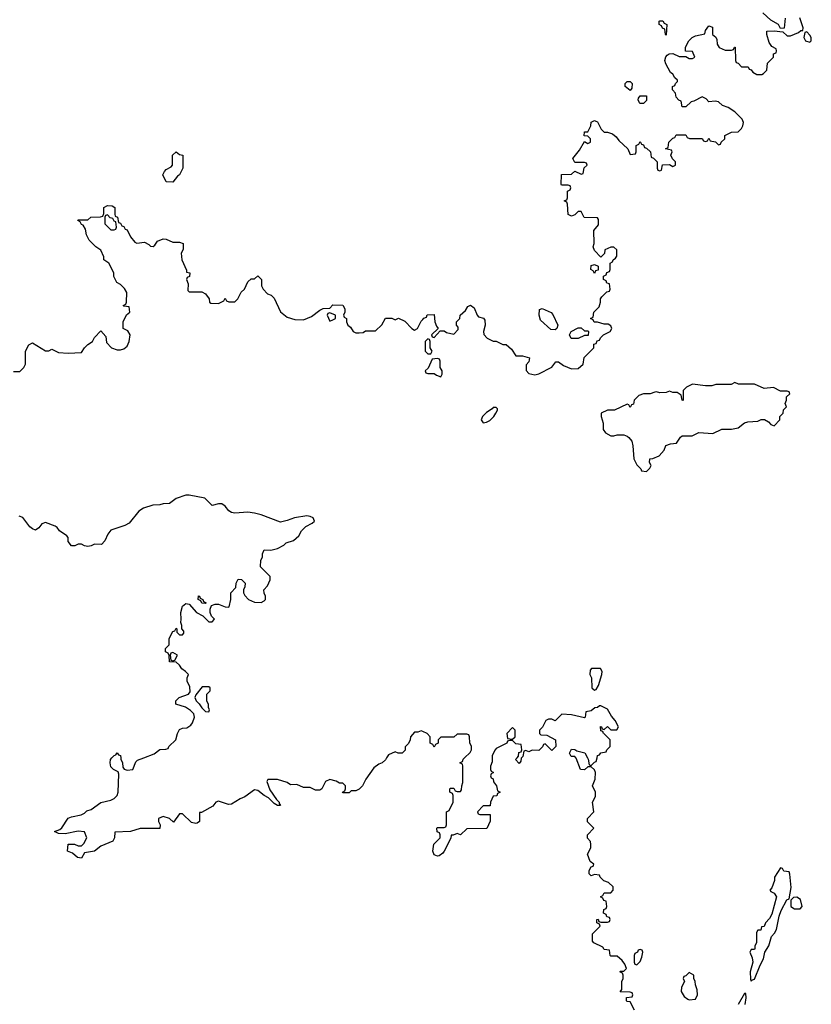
# Model space of a CAD drawing. Header units: inches. Extents: x 2293880 to 2522759, y 823965 to 1006879.
# Tile 306 of 325: x 2467533 to 2472378, y 888491 to 894520. Entities that reach past the tile are written whole.
import ezdxf

# ---------------------------------------------------------------- set-up
doc = ezdxf.new("R2010")
doc.units = ezdxf.units.IN
doc.header["$MEASUREMENT"] = 0
for name, color, linetype in [('C4868', 7, 'Continuous'), ('C4869', 7, 'Continuous'), ('C4878', 7, 'Continuous'), ('C4879', 7, 'Continuous')]:
    doc.layers.add(name, color=color, linetype=linetype)

msp = doc.modelspace()

# ---------------------------------------------------------------- linework, layer by layer
at = {"layer": 'C4868', "color": 5, "elevation": 60}
for points in [[(2469778.4, 890000), (2469771.2, 889988.9), (2469751, 889969), (2469730, 889962), (2469699.8, 889940.2), (2469651.3, 889870), (2469631.3, 889830), (2469610.7, 889809.3), (2469590, 889798), (2469562, 889798), (2469550, 889786), (2469510, 889786), (2469508, 889790), (2469522, 889798), (2469526, 889810), (2469526, 889830), (2469510, 889846), (2469490, 889846), (2469470, 889858), (2469430, 889868), (2469405.4, 889854.6), (2469382, 889810), (2469370, 889802), (2469343.1, 889803.1), (2469310, 889818), (2469270, 889818), (2469230, 889838), (2469190, 889835.3), (2469169.1, 889849.1), (2469110, 889868.7), (2469052, 889868), (2469044.7, 889855.3), (2469064.1, 889804.1), (2469104.5, 889744.5), (2469121, 889730), (2469121, 889721), (2469130, 889708), (2469110.8, 889709.2), (2469090, 889721.2), (2469055.5, 889755.5), (2469028.7, 889770), (2468990, 889801.2), (2468970, 889804), (2468910, 889762), (2468882, 889750), (2468830, 889717.2), (2468810, 889714), (2468750, 889735.3), (2468734, 889730), (2468715.3, 889704.7), (2468646, 889666), (2468634, 889666), (2468634, 889610), (2468619.6, 889600.4), (2468610, 889598), (2468584.7, 889604.7), (2468530, 889658), (2468510, 889658), (2468474, 889606), (2468450, 889628), (2468410, 889642), (2468382, 889630), (2468382, 889610), (2468392, 889590), (2468390, 889568), (2468270, 889568.7), (2468210, 889548.7), (2468114, 889546), (2468112, 889510), (2468102, 889490), (2468030, 889459), (2467990, 889428.7), (2467930, 889418), (2467910, 889386), (2467886, 889390), (2467856.4, 889416.4), (2467826, 889430), (2467830, 889472), (2467868.4, 889471.6), (2467890, 889462), (2467910, 889462), (2467924.7, 889475.3), (2467944, 889510), (2467930, 889548), (2467890, 889552.3), (2467810, 889535.3), (2467770, 889538), (2467746, 889550), (2467779, 889561), (2467790, 889571.3), (2467829.4, 889630.6), (2467850, 889639.1), (2467908.8, 889651.1), (2467930, 889662), (2467944, 889676), (2467970, 889684.7), (2468030, 889726), (2468090, 889741), (2468110, 889751.3), (2468128.7, 889770), (2468135.3, 889790), (2468140.4, 889900.4), (2468135.3, 889915.3), (2468106, 889930), (2468090, 889946), (2468086, 889970), (2468088, 889990), (2468097.2, 890000)], [(2468151.8, 890000), (2468152.7, 889992.7), (2468162, 889970), (2468163.6, 889943.6), (2468171.6, 889931.6), (2468190, 889924.7), (2468226, 889930), (2468244, 889976), (2468254.6, 889985.4), (2468292.9, 890000)]]:
    msp.add_lwpolyline(points, dxfattribs=at)
at = {"layer": 'C4869', "color": 5, "elevation": 60}
for points in [[(2468470, 893526), (2468430, 893528), (2468408, 893570), (2468418, 893590), (2468430, 893602), (2468460.4, 893619.6), (2468468, 893630), (2468468, 893690), (2468491.3, 893711.3), (2468510, 893694), (2468532, 893690), (2468532, 893610), (2468511.3, 893570), (2468498, 893562)], [(2468070, 893326), (2468058, 893322), (2468054, 893310), (2468054, 893270), (2468090, 893234), (2468110, 893234), (2468122, 893238), (2468126, 893250), (2468122, 893282), (2468110, 893286), (2468102, 893302), (2468087.3, 893307.3)], [(2469430, 892726), (2469418, 892722), (2469414, 892710), (2469430, 892674), (2469450, 892682), (2469466, 892690), (2469466, 892710)], [(2468670, 890946), (2468648.4, 890948.4), (2468642, 890962), (2468626, 890970), (2468627.3, 890992.7), (2468634, 890990), (2468638, 890978), (2468654, 890970), (2468658, 890958), (2468674, 890950)], [(2468470, 890646), (2468458, 890642), (2468454, 890630), (2468458, 890598), (2468470, 890594), (2468482, 890598), (2468498, 890630)], [(2468690, 890435.3), (2468650, 890435.3), (2468610, 890386), (2468604.7, 890370), (2468612, 890350), (2468631.3, 890331.3), (2468647.1, 890307.1), (2468670, 890284.7), (2468690, 890282), (2468695.3, 890295.3), (2468688, 890308), (2468687.3, 890327.3), (2468678, 890350), (2468678, 890390), (2468698, 890410), (2468698, 890430)]]:
    msp.add_lwpolyline(points, close=True, dxfattribs=at)
for points in [[(2467494.6, 892365.4), (2467533.6, 892366.4), (2467558, 892390), (2467568, 892410), (2467568, 892490), (2467588, 892530), (2467610, 892542), (2467690, 892492), (2467710, 892492), (2467730, 892502), (2467770, 892482), (2467830, 892478), (2467910, 892482), (2467928.8, 892511.1), (2467948.8, 892531.1), (2467978, 892550), (2467990, 892574), (2468030, 892614), (2468059.6, 892579.6), (2468063.6, 892543.6), (2468094, 892510), (2468130, 892498), (2468150, 892498), (2468170, 892504.7), (2468190, 892522), (2468202, 892550), (2468208.7, 892590), (2468194.6, 892614.6), (2468166, 892630), (2468166, 892670), (2468187.3, 892712.7), (2468206, 892730), (2468202, 892762), (2468170, 892766), (2468166, 892770), (2468182, 892778), (2468186, 892790), (2468188, 892850), (2468174, 892874), (2468150, 892898), (2468128, 892910), (2468108.4, 892948.4), (2468108, 892970), (2468078, 893030), (2468048, 893050), (2468047.3, 893067.3), (2468028.8, 893108.9), (2467998, 893130), (2467958, 893170), (2467942, 893202), (2467936.4, 893236.4), (2467922, 893262), (2467910, 893266), (2467902, 893282), (2467888.7, 893290), (2467890, 893294), (2467950, 893294), (2467968.4, 893311.6), (2468027.3, 893312.7), (2468042, 893318), (2468047.3, 893332.7), (2468048, 893370), (2468070, 893382), (2468099.6, 893379.6), (2468114, 893370), (2468114, 893330), (2468118, 893318), (2468132, 893310), (2468138, 893278), (2468150, 893274), (2468158, 893258), (2468170, 893254), (2468178, 893238), (2468190, 893234), (2468211.3, 893190), (2468236.9, 893156.9), (2468250, 893151.3), (2468296.9, 893156.9), (2468323.6, 893143.6), (2468332.7, 893132.7), (2468350, 893132), (2468360.4, 893139.6), (2468376.4, 893163.6), (2468410, 893178), (2468430, 893176), (2468470, 893158), (2468510, 893158), (2468534, 893150), (2468532.7, 893112.7), (2468522, 893090), (2468524.7, 893050), (2468554, 892986), (2468554, 892974), (2468574, 892970), (2468572.7, 892947.3), (2468558, 892942), (2468554, 892930), (2468563.6, 892903.6), (2468562, 892862), (2468570, 892854), (2468647.3, 892852.7), (2468670, 892842), (2468691.6, 892811.6), (2468694, 892790), (2468703.6, 892783.6), (2468750, 892782), (2468782, 892798), (2468790, 892814), (2468798, 892798), (2468812.7, 892792.7), (2468850, 892792), (2468868, 892810), (2468888.8, 892851.1), (2468908, 892870), (2468930, 892914), (2468950, 892934), (2468970, 892934), (2468990, 892952), (2469012, 892930), (2469012, 892890), (2469022, 892870), (2469050, 892842), (2469072.7, 892832.7), (2469090, 892814), (2469130, 892732), (2469170, 892698), (2469216.4, 892683.6), (2469270, 892682), (2469318, 892702), (2469370, 892742), (2469390, 892752), (2469430, 892754), (2469450, 892774), (2469510, 892772), (2469522, 892750), (2469522, 892730), (2469514, 892710), (2469518, 892698), (2469534, 892690), (2469534, 892670), (2469542, 892650), (2469556.9, 892636.9), (2469574, 892610), (2469590, 892602), (2469610, 892602), (2469634.6, 892605.4), (2469650, 892614), (2469710, 892614), (2469748.4, 892651.6), (2469771.6, 892691.6), (2469810, 892692), (2469830, 892682), (2469851.6, 892691.6), (2469890, 892674), (2469932, 892630), (2469950, 892618), (2469968, 892630), (2469990, 892674), (2470000, 892684.8)], [(2468292.9, 890000), (2468356, 890024), (2468390, 890051), (2468427.3, 890052.7), (2468442, 890058), (2468446, 890070), (2468488, 890110), (2468498, 890150), (2468510, 890174), (2468530, 890182), (2468556.4, 890183.6), (2468580.4, 890199.6), (2468590, 890214), (2468602, 890250), (2468598, 890270), (2468578, 890290), (2468548, 890310), (2468488.7, 890330), (2468488.7, 890350), (2468508, 890370), (2468566, 890390), (2468576.4, 890403.6), (2468574.6, 890434.6), (2468558, 890470), (2468558, 890490), (2468566, 890510), (2468548, 890530), (2468525.6, 890545.6), (2468510, 890568), (2468490, 890586), (2468450, 890588), (2468447.3, 890627.3), (2468442, 890642), (2468426, 890650), (2468426, 890670), (2468447.3, 890692.7), (2468448.4, 890731.6), (2468470, 890774), (2468482, 890778), (2468490, 890794), (2468494, 890790), (2468494, 890770), (2468510, 890754), (2468530, 890754), (2468536.4, 890763.6), (2468536.4, 890776.4), (2468526, 890790), (2468526, 890810), (2468518, 890830), (2468522, 890850), (2468519, 890890), (2468528.7, 890930), (2468550, 890944.7), (2468570, 890942), (2468614, 890890), (2468654, 890870), (2468690, 890834), (2468710, 890834), (2468726, 890850), (2468707.3, 890867.3), (2468698, 890890), (2468698, 890910), (2468707.3, 890932.7), (2468730, 890942), (2468750, 890942), (2468790, 890924.7), (2468810, 890922), (2468814.6, 890925.4), (2468826, 890970), (2468826, 891010), (2468856.4, 891043.6), (2468858, 891070), (2468870, 891094), (2468890, 891092), (2468912, 891070), (2468911.6, 891048.4), (2468902, 891030), (2468902, 891010), (2468910, 890994), (2468934, 890970), (2468970, 890954), (2469010, 890952), (2469030, 890962), (2469038, 890970), (2469038, 890990), (2469028.4, 891008.4), (2469026, 891030), (2469050, 891054), (2469066, 891090), (2469066, 891110), (2469006, 891170), (2469008.8, 891211.1), (2469018, 891230), (2469018, 891250), (2469030, 891274), (2469070, 891272), (2469110, 891282), (2469150, 891302), (2469164, 891316), (2469208.8, 891331.1), (2469240.4, 891359.6), (2469258, 891390), (2469284, 891416), (2469323.1, 891436.9), (2469338, 891450), (2469328, 891470), (2469310, 891479), (2469290, 891481.2), (2469214, 891470), (2469170, 891453.2), (2469130, 891444), (2469010, 891489), (2468970, 891499), (2468930, 891504), (2468850, 891499), (2468830, 891502), (2468813.6, 891513.6), (2468790, 891542), (2468770, 891555.3), (2468750, 891555.3), (2468710, 891546), (2468666, 891590), (2468570, 891608), (2468550, 891608), (2468490, 891588), (2468450, 891558), (2468410, 891555.3), (2468390, 891548.7), (2468348.4, 891548.4), (2468290, 891529), (2468262.8, 891510), (2468203.5, 891436.5), (2468176.8, 891423.2), (2468090, 891395.3), (2468072, 891370), (2468054, 891330), (2468032.7, 891307.3), (2467990, 891308), (2467970, 891298), (2467950, 891295.3), (2467930, 891298), (2467910, 891308), (2467890, 891308), (2467870, 891298), (2467850, 891298), (2467830, 891326), (2467828.7, 891348.7), (2467820.4, 891360.4), (2467775.3, 891390), (2467762, 891410), (2467750, 891419), (2467690, 891440.7), (2467667.5, 891432.5), (2467650.7, 891409.3), (2467630, 891394), (2467610, 891402), (2467595.5, 891415.5), (2467552.1, 891472.1), (2467530, 891479.3)], [(2470000, 890161.6), (2469990, 890166), (2469970, 890158), (2469950, 890158), (2469924.7, 890130), (2469922, 890110), (2469911.6, 890088.4), (2469892.7, 890067.3), (2469891.6, 890048.4), (2469874, 890030), (2469848.8, 890028.9), (2469830, 890038), (2469790, 890018), (2469778.4, 890000)], [(2468097.2, 890000), (2468110, 890014), (2468122, 890018), (2468130, 890032), (2468138, 890018), (2468150, 890014), (2468151.8, 890000)]]:
    msp.add_lwpolyline(points, dxfattribs=at)
at = {"layer": 'C4878', "color": 5, "elevation": 60}
for points in [[(2470424.7, 890000), (2470423.6, 889976.4), (2470414, 889950), (2470414, 889930), (2470418, 889918), (2470432, 889910), (2470418, 889902), (2470414, 889890), (2470418, 889878), (2470431.6, 889871.6), (2470432.7, 889852.7), (2470452, 889830), (2470458, 889798), (2470474, 889790), (2470458, 889782), (2470452.7, 889767.3), (2470430, 889766), (2470414, 889730), (2470412.7, 889707.3), (2470370, 889706), (2470334, 889670), (2470338, 889658), (2470350, 889654), (2470412.7, 889652.7), (2470412.7, 889612.7), (2470391.6, 889568.4), (2470270, 889566), (2470231.6, 889528.4), (2470210, 889538), (2470186, 889526), (2470174, 889526), (2470171.6, 889508.4), (2470131.6, 889428.4), (2470123.6, 889416.4), (2470099.6, 889400.4), (2470090, 889398), (2470070, 889406), (2470062, 889430), (2470068.4, 889471.6), (2470106, 889510), (2470106, 889530), (2470102, 889542), (2470087.3, 889547.3), (2470086, 889570), (2470090, 889574), (2470130, 889574), (2470142, 889578), (2470146, 889590), (2470146, 889670), (2470162, 889678), (2470186, 889730), (2470186, 889770), (2470182, 889782), (2470166, 889790), (2470166, 889810), (2470170, 889814), (2470190, 889814), (2470198, 889798), (2470210, 889794), (2470230, 889794), (2470236.4, 889803.6), (2470238, 889830), (2470246, 889850), (2470246, 889950), (2470242, 889962), (2470226, 889970), (2470242, 889978), (2470247.3, 889992.7), (2470254.9, 890000)], [(2470603.8, 890000), (2470602, 889998), (2470599.6, 889980.4), (2470590, 889966), (2470568, 889990), (2470577, 890000)], [(2471296.4, 888456.4), (2471270, 888506), (2471250, 888508), (2471247.3, 888512.7), (2471247.3, 888532.7), (2471282, 888538), (2471286, 888550), (2471282, 888562), (2471270, 888566), (2471208, 888568), (2471218, 888582), (2471218, 888630), (2471226, 888650), (2471226, 888670), (2471222, 888682), (2471206, 888690), (2471210, 888694), (2471230, 888694), (2471246, 888710), (2471236.4, 888736.4), (2471220.4, 888760.4), (2471190, 888786), (2471150, 888786), (2471146, 888790), (2471142, 888822), (2471110, 888826), (2471102, 888842), (2471047.3, 888867.3), (2471038, 888878), (2471038, 888922), (2471086, 888970), (2471082, 888982), (2471066, 888990), (2471066, 889010), (2471072.7, 889012.7), (2471078, 888998), (2471090, 888994), (2471130, 888994), (2471142, 888998), (2471146, 889010), (2471142, 889022), (2471127.3, 889027.3), (2471122, 889042), (2471106, 889050), (2471107.3, 889072.7), (2471122, 889078), (2471126, 889090), (2471122, 889122), (2471107.3, 889127.3), (2471102, 889142), (2471088, 889150), (2471102, 889158), (2471110, 889174), (2471150, 889174), (2471166, 889190), (2471166, 889210), (2471136.4, 889236.4), (2471107.3, 889247.3), (2471086, 889270), (2471082, 889282), (2471050, 889286), (2471030, 889278), (2471018, 889290), (2471018, 889310), (2471030, 889334), (2471042, 889338), (2471046, 889350), (2471025.2, 889365.2), (2471008.7, 889410), (2471028, 889450), (2471028, 889470), (2471027.3, 889487.3), (2471008.8, 889508.9), (2471008, 889530), (2471046, 889570), (2471008.7, 889608.7), (2471008, 889630), (2471046, 889670), (2471038, 889730), (2471056.4, 889763.6), (2471058, 889790), (2471038, 889830), (2471055.3, 889870), (2471058, 889910), (2471050, 889926), (2471030, 889946), (2471010, 889946), (2470990, 889928), (2470966, 889930), (2470938, 889998), (2470936.4, 890000)], [(2471007.2, 890000), (2471011.6, 889991.6), (2471018, 889958), (2471030, 889954), (2471050, 889974), (2471062, 889978), (2471066.9, 890000)], [(2471972.3, 888490), (2471979, 888530), (2471978, 888558), (2471970, 888558), (2471931.3, 888490)]]:
    msp.add_lwpolyline(points, dxfattribs=at)
for points in [[(2472190, 889326), (2472152, 889270), (2472152, 889250), (2472136, 889204), (2472124.7, 889190), (2472130, 889182), (2472151.2, 889171.1), (2472164.7, 889150), (2472136.8, 889043.2), (2472122.5, 889017.5), (2472098, 888990), (2472090, 888968), (2472074, 888966), (2472070, 888946), (2472050, 888946), (2472042, 888930), (2472042, 888870), (2472032.7, 888847.3), (2472032, 888830), (2472030, 888826), (2472010, 888826), (2472002, 888810), (2472016.9, 888776.9), (2472021, 888750), (2472004, 888690), (2472005.4, 888645.4), (2472010, 888634), (2472018, 888642), (2472030, 888644.7), (2472064, 888730), (2472085.2, 888770), (2472094, 888810), (2472117.2, 888850), (2472133.6, 888906.4), (2472152.7, 888927.3), (2472164, 888950), (2472181.2, 889030), (2472193.6, 889066.4), (2472229.1, 889130.9), (2472242, 889138), (2472254, 889206), (2472247.3, 889287.3), (2472242, 889302), (2472210, 889306), (2472202, 889322)], [(2472290, 889148), (2472270, 889146), (2472252, 889128), (2472252, 889090), (2472276, 889076), (2472310, 889076), (2472321.2, 889090), (2472312.3, 889132.3)], [(2471330, 888826), (2471318, 888822), (2471314, 888810), (2471298, 888802), (2471294, 888790), (2471294, 888750), (2471298, 888738), (2471310, 888734), (2471330, 888754), (2471340.4, 888779.6), (2471346, 888810), (2471342, 888822)], [(2471630, 888686), (2471610, 888666), (2471598, 888662), (2471594, 888650), (2471602, 888630), (2471583.6, 888596.4), (2471582, 888570), (2471599.6, 888539.6), (2471622, 888522), (2471630, 888518), (2471670, 888522), (2471682, 888550), (2471680.4, 888580.4), (2471668.7, 888610), (2471668, 888630), (2471658, 888650), (2471658, 888670)]]:
    msp.add_lwpolyline(points, close=True, dxfattribs=at)
at = {"layer": 'C4879', "color": 5, "elevation": 60}
for points in [[(2472218.8, 894530), (2472211.6, 894468.4), (2472190, 894466), (2472178, 894490), (2472130, 894517.2), (2472081, 894561)], [(2470000, 892684.8), (2470007.3, 892692.7), (2470022, 892698), (2470027.3, 892712.7), (2470070, 892714), (2470074, 892670), (2470083.6, 892643.6), (2470094, 892630), (2470054, 892590), (2470058, 892578), (2470070, 892574), (2470106, 892614), (2470130, 892614), (2470145.4, 892605.4), (2470190, 892594), (2470216.4, 892623.6), (2470216.4, 892636.4), (2470206, 892650), (2470206, 892670), (2470226, 892690), (2470228, 892710), (2470260.4, 892739.6), (2470276.4, 892763.6), (2470291.2, 892771.1), (2470315.3, 892755.3), (2470332, 892710), (2470341, 892701), (2470371.6, 892691.6), (2470379.6, 892679.6), (2470382, 892650), (2470372, 892610), (2470372.7, 892592.7), (2470394, 892570), (2470430, 892552), (2470450, 892552), (2470490, 892532), (2470510, 892531.3), (2470543.6, 892503.6), (2470570, 892462), (2470610, 892462), (2470654, 892450), (2470650, 892426), (2470632.7, 892407.3), (2470632.7, 892372.7), (2470650, 892354), (2470686, 892346), (2470710, 892351.3), (2470790, 892392), (2470815.3, 892424.7), (2470830, 892426), (2470862, 892402), (2470910, 892381.6), (2470950, 892384), (2470982, 892410), (2470988.4, 892451.6), (2471046, 892510), (2471047.3, 892532.7), (2471062, 892538), (2471067.3, 892552.7), (2471082, 892558), (2471087.3, 892572.7), (2471106, 892590), (2471146, 892610), (2471158, 892630), (2471150, 892646), (2471135.3, 892655.3), (2471110, 892655.3), (2471070, 892668), (2471048, 892668), (2471042, 892682), (2471026, 892690), (2471042, 892698), (2471046, 892730), (2471079, 892761), (2471088, 892790), (2471088.4, 892811.6), (2471096.4, 892823.6), (2471127.3, 892852.7), (2471142, 892858), (2471146, 892870), (2471142, 892902), (2471127.3, 892907.3), (2471122, 892922), (2471106, 892930), (2471106, 892950), (2471122, 892958), (2471127.3, 892972.7), (2471142, 892978), (2471146, 892990), (2471146, 893030), (2471162, 893038), (2471166, 893050), (2471180.4, 893059.6), (2471188.4, 893071.6), (2471188, 893110), (2471170, 893128), (2471150, 893128), (2471114, 893110), (2471112, 893088), (2471090, 893066), (2471050, 893106), (2471042, 893130), (2471048, 893150), (2471046, 893230), (2471076.4, 893263.6), (2471076.4, 893296.4), (2471070, 893306), (2470988.4, 893308.4), (2470970, 893346), (2470950, 893346), (2470930, 893326), (2470910, 893318), (2470890, 893328), (2470886, 893390), (2470882, 893402), (2470866, 893410), (2470882, 893418), (2470886, 893430), (2470886, 893470), (2470902, 893478), (2470906, 893490), (2470902, 893502), (2470890, 893506), (2470850, 893506), (2470846, 893510), (2470848.4, 893571.6), (2470910, 893574), (2470930, 893592), (2470970, 893574), (2470982, 893578), (2470988, 893612), (2471006, 893630), (2471002, 893642), (2470990, 893646), (2470930, 893646), (2470918, 893670), (2470959.5, 893720.5), (2470990, 893774), (2471010, 893762), (2471026, 893770), (2471026, 893790), (2471010, 893806), (2470988.4, 893808.4), (2470990, 893834), (2471010, 893834), (2471028, 893870), (2471030, 893892), (2471050, 893902), (2471059.6, 893899.6), (2471070, 893894), (2471092, 893850), (2471110, 893832), (2471130, 893832), (2471162, 893822), (2471183.6, 893803.6), (2471199.6, 893779.6), (2471254, 893730), (2471270, 893694), (2471302, 893698), (2471306, 893710), (2471306, 893750), (2471322, 893758), (2471330, 893774), (2471338, 893758), (2471350, 893754), (2471358, 893738), (2471370, 893734), (2471394, 893710), (2471398, 893678), (2471412.7, 893672.7), (2471434, 893650), (2471434, 893610), (2471438, 893598), (2471450, 893594), (2471462, 893598), (2471468, 893632), (2471510, 893634), (2471530, 893622), (2471546, 893630), (2471546, 893650), (2471528, 893668), (2471518, 893690), (2471526, 893710), (2471522, 893722), (2471486, 893730), (2471502, 893738), (2471506, 893770), (2471530, 893794), (2471542, 893798), (2471550, 893814), (2471610, 893814), (2471618, 893798), (2471632.7, 893792.7), (2471710, 893792), (2471718, 893778), (2471730, 893774), (2471742, 893778), (2471750, 893794), (2471758, 893778), (2471791.6, 893771.6), (2471810, 893754), (2471822, 893758), (2471826, 893770), (2471848, 893790), (2471848.7, 893811.3), (2471890, 893832), (2471930, 893834), (2471950, 893854), (2471958, 893870), (2471962, 893890), (2471954, 893910), (2471910, 893955.3), (2471870, 893982), (2471834.6, 893994.6), (2471810, 894018), (2471790, 894022), (2471750, 894018), (2471734.6, 894034.6), (2471710, 894048), (2471659.6, 894020.4), (2471643.6, 894016.4), (2471610, 893986), (2471587.3, 893987.3), (2471582, 894022), (2471567.3, 894027.3), (2471550, 894046), (2471546, 894070), (2471528, 894090), (2471528.4, 894111.6), (2471542, 894118), (2471546, 894130), (2471558, 894142), (2471558, 894150), (2471543.1, 894163.1), (2471530, 894186), (2471516.4, 894196.4), (2471488, 894250), (2471482, 894270), (2471488.4, 894291.6), (2471496.4, 894303.6), (2471508.7, 894311.3), (2471530, 894312), (2471570, 894294), (2471610, 894294), (2471630, 894282), (2471650, 894282), (2471666, 894290), (2471650, 894326), (2471607.3, 894327.3), (2471608.4, 894351.6), (2471628, 894390), (2471649.1, 894410.9), (2471670, 894421), (2471726, 894434), (2471730, 894454), (2471750, 894482), (2471774, 894474), (2471774, 894430), (2471792.7, 894412.7), (2471799.6, 894399.6), (2471802, 894370), (2471814, 894350), (2471850, 894334), (2471890, 894334), (2471902, 894338), (2471907.3, 894352.7), (2471912.7, 894352.7), (2471914, 894270), (2471918, 894258), (2471930, 894254), (2471950, 894232), (2471991.6, 894231.6), (2471998, 894218), (2472010, 894214), (2472019.6, 894199.6), (2472043.6, 894183.6), (2472075.3, 894184.7), (2472086, 894190), (2472106, 894210), (2472110, 894254), (2472146, 894290), (2472146, 894310), (2472162, 894318), (2472166, 894330), (2472162, 894342), (2472136.4, 894356.4), (2472120.2, 894380.2), (2472106, 894430), (2472106, 894450), (2472150, 894451.3), (2472204.7, 894444.7), (2472230, 894422), (2472250, 894422), (2472299, 894441), (2472314, 894454), (2472326, 894454), (2472328, 894470), (2472308.7, 894531.3)], [(2471066.9, 890000), (2471070, 890014), (2471082, 890018), (2471090, 890032), (2471122, 890038), (2471126, 890050), (2471146, 890070), (2471146, 890110), (2471108.8, 890148.9), (2471106, 890150), (2471102, 890162), (2471090, 890166), (2471088, 890192), (2471094, 890190), (2471098, 890178), (2471110, 890174), (2471130, 890192), (2471150, 890172), (2471187.3, 890172.7), (2471198, 890190), (2471178, 890230), (2471154.6, 890254.6), (2471130, 890298), (2471090, 890318), (2471082, 890318), (2471070, 890308), (2471052.7, 890307.3), (2471030, 890288), (2470998, 890282), (2470994, 890250), (2470990, 890246), (2470910, 890264), (2470851.6, 890268.4), (2470810, 890226), (2470790, 890238), (2470770, 890238), (2470754, 890230), (2470732, 890188), (2470714, 890170), (2470714, 890150), (2470722, 890142), (2470759.6, 890139.6), (2470811.3, 890111.3), (2470814, 890070), (2470790, 890046), (2470750, 890086), (2470738, 890082), (2470732.7, 890067.3), (2470710, 890046), (2470670, 890048), (2470650, 890038), (2470630, 890046), (2470618, 890042), (2470611.6, 890008.4), (2470603.8, 890000)], [(2470254.9, 890000), (2470290, 890034), (2470298, 890050), (2470298, 890070), (2470287.3, 890092.7), (2470286, 890130), (2470282, 890142), (2470270, 890146), (2470210, 890146), (2470190, 890128), (2470110, 890126), (2470094, 890110), (2470094, 890090), (2470078, 890082), (2470070, 890066), (2470062, 890082), (2470046, 890090), (2470046, 890130), (2470026, 890150), (2470000, 890161.6)], [(2470577, 890000), (2470586, 890010), (2470587.3, 890032.7), (2470602, 890038), (2470606, 890050), (2470602, 890082), (2470570, 890086), (2470550, 890106), (2470530, 890106), (2470518, 890102), (2470514, 890090), (2470450, 890058), (2470442, 890050), (2470425.4, 890014.6), (2470424.7, 890000)], [(2470936.4, 890000), (2470930, 890008), (2470908, 890008), (2470898, 890030), (2470910, 890054), (2470930, 890052), (2470943.6, 890043.6), (2470991, 890031), (2471007.2, 890000)]]:
    msp.add_lwpolyline(points, dxfattribs=at)
for points in [[(2471490, 894426), (2471486, 894430), (2471482, 894462), (2471467.3, 894467.3), (2471462, 894482), (2471446, 894490), (2471446, 894510), (2471450, 894514), (2471470, 894514), (2471478, 894498), (2471494, 894490)], [(2472350, 894446), (2472338, 894442), (2472332, 894410), (2472342, 894390), (2472370, 894382), (2472378, 894390), (2472378, 894410), (2472370, 894426)], [(2471270, 894086), (2471238, 894110), (2471238, 894130), (2471250, 894142), (2471270, 894142), (2471282, 894130), (2471279.6, 894100.4)], [(2471330, 894006), (2471326, 894010), (2471318, 894030), (2471320.4, 894039.6), (2471330, 894054), (2471370, 894054), (2471370, 894026), (2471350, 894006)], [(2471050, 892966), (2471042, 892982), (2471028, 892990), (2471030, 893014), (2471050, 893022), (2471074, 893010), (2471072.7, 892987.3), (2471058, 892982)], [(2470810, 892621.2), (2470782.9, 892622.9), (2470720.7, 892680.7), (2470712.7, 892710), (2470715.3, 892744.7), (2470730, 892751.3), (2470786.4, 892726.4), (2470795.3, 892715.3), (2470826, 892650), (2470821, 892630)], [(2470990, 892614), (2471010, 892614), (2471014, 892610), (2471012.7, 892587.3), (2470990, 892586), (2470950, 892568), (2470908.8, 892568.9), (2470898, 892590), (2470908.8, 892611.1), (2470950, 892634), (2470970, 892634)], [(2470030, 892566), (2470014, 892550), (2470014, 892490), (2470030, 892474), (2470050, 892474), (2470058, 892490), (2470046, 892510), (2470046, 892550), (2470042, 892562)], [(2470090, 892446), (2470058, 892442), (2470032.7, 892387.3), (2470014, 892370), (2470018, 892358), (2470030, 892354), (2470070, 892354), (2470083.6, 892343.6), (2470110, 892334), (2470118, 892350), (2470118, 892370), (2470106, 892390), (2470106, 892430), (2470102, 892442)], [(2471910, 892298), (2471887.3, 892287.3), (2471792.7, 892287.3), (2471770, 892278), (2471730, 892278), (2471651.6, 892288.4), (2471614, 892270), (2471594, 892250), (2471594, 892190), (2471591.2, 892188.9), (2471588, 892190), (2471582, 892222), (2471556.4, 892236.4), (2471530, 892238), (2471510, 892246), (2471490, 892238), (2471450, 892235.3), (2471430, 892242), (2471419.6, 892240.4), (2471391.2, 892228.9), (2471350, 892228.7), (2471322, 892218), (2471294, 892190), (2471290, 892166), (2471278, 892162), (2471270, 892146), (2471262, 892162), (2471250, 892166), (2471174, 892130), (2471130, 892128.7), (2471092, 892110), (2471091.3, 892090), (2471104.7, 892050), (2471104.7, 892010), (2471118, 891990), (2471150, 891971.3), (2471170, 891971.3), (2471190, 891978), (2471230, 891978), (2471251, 891971), (2471262, 891962), (2471278.8, 891938.8), (2471286, 891910), (2471291.6, 891831.6), (2471310, 891794), (2471334, 891770), (2471338, 891758), (2471370, 891754), (2471390, 891774), (2471398, 891790), (2471388, 891808), (2471388.7, 891831.3), (2471407.3, 891832.7), (2471446, 891850), (2471476.4, 891883.6), (2471487.3, 891912.7), (2471516.4, 891923.6), (2471553.6, 891926.4), (2471576.4, 891963.6), (2471588.4, 891971.6), (2471648.4, 891971.6), (2471690, 891992), (2471774.6, 891985.4), (2471830, 892012), (2471890, 892012), (2471930, 892022), (2471969.1, 892050.9), (2471990, 892058), (2472050, 892062), (2472071.6, 892071.6), (2472091.6, 892071.6), (2472116.9, 892056.9), (2472130, 892042), (2472150, 892034), (2472186, 892070), (2472186, 892090), (2472206, 892110), (2472208.4, 892131.6), (2472226, 892150), (2472218, 892170), (2472226, 892190), (2472226, 892210), (2472246, 892230), (2472242, 892242), (2472230, 892246), (2472190, 892246), (2472147.3, 892267.3), (2472090, 892262), (2472030, 892288), (2471931.6, 892288.4)], [(2470450, 892146), (2470430, 892146), (2470423.6, 892136.4), (2470390, 892115.3), (2470364.7, 892090), (2470358, 892070), (2470370, 892052), (2470390, 892056), (2470410, 892066.8), (2470435.3, 892090), (2470448, 892110), (2470458, 892130), (2470458, 892138)], [(2471087.3, 890547.3), (2471032.7, 890547.3), (2471023.6, 890536.4), (2471022, 890510), (2471032, 890490), (2471034, 890430), (2471050, 890414), (2471062, 890418), (2471076.4, 890443.6), (2471095.3, 890510), (2471098, 890530)], [(2470550, 890186), (2470514, 890150), (2470518, 890118), (2470550, 890114), (2470566, 890130), (2470566, 890170)]]:
    msp.add_lwpolyline(points, close=True, dxfattribs=at)

doc.saveas('drawing.dxf')
